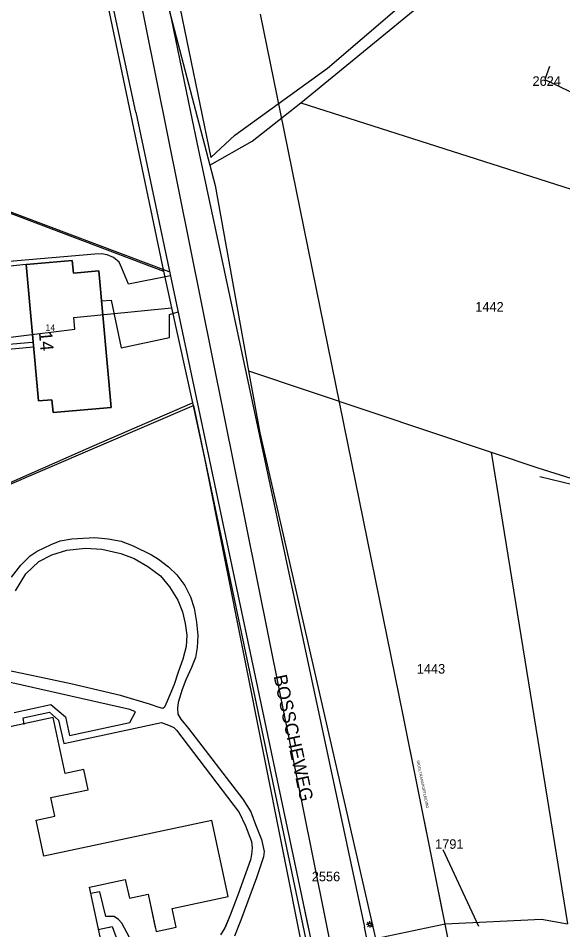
# Model space of a CAD drawing. Extents: x 148816 to 151297, y 399515 to 402500.
# Drawn here: x 150401.6 to 150504.3, y 401596 to 401767.7 of the extents above; entities that cross this region are included whole.
import ezdxf

# ---------------------------------------------------------------- set-up
doc = ezdxf.new("R2010")
doc.units = 0
for name, color, linetype in [('B01 Hoofdgebouw  [T] Norm', 7, 'Continuous'), ('B01 hoofgebouw', 7, 'Continuous'), ('G01 perceelsgrens', 7, 'Continuous'), ('G02 sectiegrens', 7, 'Continuous'), ('Q19 Overig lijnvormig object  [D] Gem', 7, 'Continuous'), ('Q21 Lichtmast  Gem', 7, 'Continuous'), ('S05 Water  Norm', 7, 'Continuous'), ('T03 Hek raster  [D] Norm', 7, 'Continuous'), ('T04 Haag heg  [D] Gem', 7, 'Continuous'), ('T04 Haag heg  [D] Norm', 7, 'Continuous'), ('V00 Kant verharding algemeen  [D] Norm', 7, 'Continuous'), ('V00 Kant verharding algemeen  [T] Norm', 7, 'Continuous'), ('Z01 perceelnummer', 7, 'Continuous'), ('Z02 huisnummer', 7, 'Continuous'), ('Z02 Huisnummer  [Tekst] Norm', 7, 'Continuous'), ('Z06 straatnaam', 7, 'Continuous'), ('Z19 Overige Tekst  [Tekst] Gem', 7, 'Continuous')]:
    doc.layers.add(name, color=color, linetype=linetype)

msp = doc.modelspace()

# ---------------------------------------------------------------- linework, layer by layer
at = {"layer": 'B01 Hoofdgebouw  [T] Norm'}
for p, q in [((150411.83, 401722.1), (150403.12, 401721.35)), ((150412.04, 401719.67), (150411.83, 401722.1)), ((150403.12, 401721.35), (150405.45, 401695.61)), ((150416.86, 401720.12), (150412.04, 401719.67)), ((150419.15, 401694.4), (150416.86, 401720.12)), ((150405.45, 401695.61), (150408.01, 401695.84)), ((150408.01, 401695.84), (150408.23, 401693.42)), ((150408.23, 401693.42), (150419.15, 401694.4)), ((150408.25, 401635.97), (150393.9, 401632.91)), ((150410.5, 401625.42), (150408.25, 401635.97)), ((150414.02, 401626.17), (150410.5, 401625.42)), ((150414.83, 401622.37), (150414.02, 401626.17)), ((150407.79, 401620.87), (150414.83, 401622.37)), ((150408.54, 401617.35), (150407.79, 401620.87)), ((150405.03, 401616.6), (150408.54, 401617.35)), ((150406.48, 401609.83), (150405.03, 401616.6)), ((150438.13, 401616.59), (150406.48, 401609.83)), ((150441.23, 401602.24), (150438.13, 401616.59)), ((150415.09, 401604.02), (150421.84, 401605.46)), ((150421.84, 401605.46), (150422.6, 401601.94)), ((150421.88, 401572.32), (150415.09, 401604.02)), ((150416.72, 401596.42), (150415.09, 401604.02)), ((150422.6, 401601.94), (150426.12, 401602.7)), ((150426.12, 401602.7), (150427.63, 401595.65)), ((150426.12, 401602.7), (150427.46, 401596.42)), ((150430.65, 401599.97), (150441.23, 401602.24)), ((150431.42, 401596.49), (150430.65, 401599.97)), ((150427.63, 401595.65), (150431.42, 401596.49)), ((150431.11, 401596.42), (150431.42, 401596.49))]:
    msp.add_line(p, q, dxfattribs=at)
at = {"layer": 'B01 hoofgebouw'}
for points in [[(150403.12, 401721.35), (150411.83, 401722.1), (150412.04, 401719.67), (150416.86, 401720.12), (150419.15, 401694.4), (150408.23, 401693.42), (150408.01, 401695.84), (150405.45, 401695.61), (150403.12, 401721.35)], [(150421.84, 401605.46), (150422.6, 401601.94), (150426.12, 401602.7), (150427.63, 401595.65), (150431.42, 401596.49), (150430.65, 401599.97), (150441.23, 401602.24), (150438.13, 401616.59), (150406.48, 401609.83), (150405.03, 401616.6), (150408.54, 401617.35), (150407.79, 401620.87), (150414.83, 401622.37), (150414.02, 401626.17), (150410.5, 401625.42), (150408.25, 401635.97), (150393.9, 401632.91)], [(150421.88, 401572.32), (150415.09, 401604.02), (150421.84, 401605.46)]]:
    msp.add_lwpolyline(points, dxfattribs=at)
at = {"layer": 'G01 perceelsgrens'}
for points in [[(150454.94, 401751.76), (150490.73, 401781.14)], [(150429.72, 401770.72), (150437.79, 401740.03)], [(150437.79, 401740.03), (150445.73, 401744.54), (150454.94, 401751.76)], [(150454.94, 401751.76), (150534.43, 401726.41)], [(150437.79, 401740.03), (150438.79, 401736.23), (150445.08, 401701.3)], [(150394.4, 401733.15), (150399.48, 401731.23), (150429.06, 401720.07)], [(150391.01, 401706.49), (150412.29, 401709.12), (150412.15, 401711.35), (150430.57, 401713.17)], [(150445.08, 401701.3), (150447.19, 401689.58), (150469.01, 401594.3)], [(150445.08, 401701.3), (150490.8, 401685.96)], [(150389.14, 401675.44), (150415.52, 401687.01), (150434.49, 401695.27)], [(150490.8, 401685.96), (150505.22, 401597.07)], [(150490.8, 401685.96), (150499.64, 401683), (150521.68, 401676.11)], [(150469.01, 401594.3), (150482.17, 401597.11), (150500.31, 401597.95), (150505.22, 401597.07)]]:
    msp.add_lwpolyline(points, dxfattribs=at)
at = {"layer": 'G02 sectiegrens'}
for points in [[(150412, 401801.31), (150429.06, 401720.07)], [(150429.06, 401720.07), (150430.57, 401713.17)], [(150430.57, 401713.17), (150434.49, 401695.27)], [(150434.49, 401695.27), (150436.78, 401684.83), (150458.91, 401573.9)]]:
    msp.add_lwpolyline(points, dxfattribs=at)
at = {"layer": 'Q19 Overig lijnvormig object  [D] Gem'}
for p, q in [((150451.07, 401750), (150447.3, 401768.47)), ((150474.22, 401636.38), (150451.07, 401750)), ((150501.22, 401502.09), (150474.22, 401636.38)), ((150482.26, 401596.42), (150474.22, 401636.38))]:
    msp.add_line(p, q, dxfattribs=at)
at = {"layer": 'Q21 Lichtmast  Gem'}
msp.add_lwpolyline([(149259.03, 401631.35), (149389.25, 401472.06), (149811.3, 401690.64), (150218.62, 401901.6), (150212.43, 402019.68), (150368.23, 402051.07), (150470.02, 401545.9), (150556.48, 401148.68)], dxfattribs=at)
at = {"layer": 'S05 Water  Norm'}
for p, q in [((150467.71, 401596.95), (150467.33, 401596.95)), ((150467.78, 401597.12), (150467.52, 401597.39)), ((150467.78, 401596.77), (150467.52, 401596.5)), ((150467.96, 401597.2), (150467.96, 401597.57)), ((150467.96, 401596.7), (150467.96, 401596.42)), ((150468.14, 401597.12), (150468.4, 401597.39)), ((150468.4, 401596.5), (150468.14, 401596.77)), ((150468.21, 401596.95), (150468.58, 401596.95))]:
    msp.add_line(p, q, dxfattribs=at)
msp.add_circle((150467.96, 401596.95), 0.25, dxfattribs=at)
at = {"layer": 'T03 Hek raster  [D] Norm'}
for p, q in [((150434.73, 401694.73), (150389.08, 401675.18)), ((150457.47, 401586.84), (150434.73, 401694.73))]:
    msp.add_line(p, q, dxfattribs=at)
at = {"layer": 'T04 Haag heg  [D] Gem'}
for p, q in [((150430.12, 401719.93), (150350.34, 401750)), ((150403.12, 401721.35), (150390.85, 401720.03)), ((150392.35, 401705.66), (150404.28, 401706.67)), ((150404.53, 401705.73), (150391.63, 401704.56)), ((150570.98, 401663.7), (150500, 401681.34))]:
    msp.add_line(p, q, dxfattribs=at)
msp.add_lwpolyline([(150501.8, 401758.64), (150500.96, 401756.19), (150513.85, 401750)], dxfattribs=at)
at = {"layer": 'T04 Haag heg  [D] Norm'}
for p, q in [((150424.95, 401804.16), (150437.99, 401741.5)), ((150437.99, 401741.5), (150442.47, 401745.7))]:
    msp.add_line(p, q, dxfattribs=at)
at = {"layer": 'V00 Kant verharding algemeen  [D] Norm'}
msp.add_lwpolyline([(150442.47, 401745.7), (150459.97, 401758.31), (150480, 401775.55), (150498.27, 401795.88), (150518.86, 401822.52)], dxfattribs=at)
at = {"layer": 'V00 Kant verharding algemeen  [T] Norm'}
for p, q in [((150421.01, 401813.31), (150434.15, 401750)), ((150423.85, 401750), (150412.32, 401803.66)), ((150423.85, 401750), (150455.13, 401602.13)), ((150434.15, 401750), (150435.6, 401743.14)), ((150435.6, 401743.14), (150466.92, 401596.44)), ((150417.36, 401714.51), (150419.16, 401714.61)), ((150419.16, 401714.61), (150421.08, 401705.64)), ((150430.14, 401707.58), (150430.16, 401711.91)), ((150430.16, 401711.91), (150431.81, 401712.38)), ((150421.08, 401705.64), (150430.14, 401707.58)), ((150455.13, 401602.13), (150465.33, 401553.9)), ((150455.13, 401602.13), (150456.34, 401596.42)), ((150470.08, 401581.66), (150466.92, 401596.44)), ((150466.92, 401596.42), (150466.92, 401596.44))]:
    msp.add_line(p, q, dxfattribs=at)
for points in [[(150430.37, 401719.17), (150422.41, 401717.6), (150421.21, 401720.65), (150420.65, 401721.76), (150419.58, 401722.67), (150418.39, 401723.12), (150417.37, 401723.33), (150416.08, 401723.25), (150389.67, 401721.01)], [(150400.35, 401662.44), (150402.14, 401664.68), (150403.89, 401666.43), (150405.24, 401667.32), (150407.88, 401668.57), (150409.57, 401669.23), (150411.73, 401669.64), (150416.07, 401669.9), (150418.58, 401669.63), (150421.07, 401669.2), (150423.31, 401668.34), (150426.76, 401666.65), (150428.11, 401665.82), (150429.96, 401664.35), (150431.54, 401662.86), (150433.04, 401660.83), (150434.16, 401658.73), (150434.85, 401656.6), (150435.26, 401653.91), (150435.52, 401651.43), (150435.4, 401649.17), (150435.1, 401647.27), (150434.34, 401645.39), (150433.28, 401643.06), (150432.55, 401641.23), (150431.81, 401638.79), (150431.66, 401637.73), (150431.71, 401636.61), (150432.33, 401635.63), (150433.73, 401633.88), (150443.98, 401620.56), (150445.48, 401618.18), (150446.4, 401615.83), (150447.52, 401612.96), (150448.01, 401610.73), (150447.88, 401609.69), (150446.57, 401605.79), (150443.61, 401597.79), (150442.4, 401594.77)], [(150400.35, 401662.44), (150402.14, 401664.68), (150403.89, 401666.43), (150405.24, 401667.32), (150407.88, 401668.57), (150409.57, 401669.23), (150411.73, 401669.64), (150416.07, 401669.9), (150418.58, 401669.63), (150421.07, 401669.2), (150423.31, 401668.34), (150426.76, 401666.65), (150428.11, 401665.82), (150429.96, 401664.35), (150431.54, 401662.86), (150433.04, 401660.83), (150434.16, 401658.73), (150434.85, 401656.6), (150435.26, 401653.91), (150435.52, 401651.43), (150435.4, 401649.17), (150435.1, 401647.27), (150434.34, 401645.39), (150433.28, 401643.06), (150432.55, 401641.23), (150431.81, 401638.79), (150431.66, 401637.73), (150431.71, 401636.61), (150432.33, 401635.63), (150433.73, 401633.88), (150443.98, 401620.56), (150445.48, 401618.18), (150446.4, 401615.83), (150447.52, 401612.96), (150448.01, 401610.73), (150447.88, 401609.69), (150446.57, 401605.79), (150443.61, 401597.79), (150443.06, 401596.42)], [(150401.14, 401659.83), (150403.09, 401663.03), (150405.52, 401665.34), (150407.95, 401666.64), (150410.8, 401667.53), (150414.32, 401667.9), (150417.42, 401667.67), (150420.98, 401666.89), (150423.52, 401665.96), (150426.08, 401664.44), (150428.47, 401662.67), (150430.2, 401660.62), (150431.73, 401658.11), (150432.64, 401655.91), (150433.13, 401653.66), (150433.42, 401651.48), (150433.34, 401649.32), (150432.66, 401646.96), (150431.83, 401644.5), (150431.05, 401642.17), (150430.26, 401640.26), (150429.71, 401639.02), (150429.23, 401637.9), (150428.9, 401637.67), (150428.21, 401637.83), (150426.38, 401638.51), (150420.92, 401640.09), (150411.58, 401642.31), (150404.77, 401643.74), (150398.09, 401645.15)], [(150400.88, 401636.89), (150407.78, 401638.4), (150410.57, 401636.12), (150411.34, 401632.6), (150422.71, 401635.05), (150423.77, 401637.01), (150422.7, 401637.46), (150398.5, 401642.97)], [(150402.78, 401634.68), (150402.58, 401635.88), (150407.55, 401636.98), (150409.25, 401635.48), (150410.25, 401631.05), (150428.65, 401635.06), (150430.27, 401634.43), (150430.96, 401634.1), (150431.49, 401633.57), (150443.32, 401618.05), (150444.49, 401615.59), (150445.62, 401612.58), (150445.77, 401611.41), (150445.62, 401610.14), (150445.42, 401609.18), (150443.12, 401602.66), (150441.63, 401598.73), (150440.6, 401596.32), (150439.76, 401595.05)], [(150402.78, 401634.68), (150402.58, 401635.88), (150407.55, 401636.98), (150409.25, 401635.48), (150410.25, 401631.05), (150428.65, 401635.06), (150430.27, 401634.43), (150430.96, 401634.1), (150431.49, 401633.57), (150443.32, 401618.05), (150444.49, 401615.59), (150445.62, 401612.58), (150445.77, 401611.41), (150445.62, 401610.14), (150445.42, 401609.18), (150443.12, 401602.66), (150441.63, 401598.73), (150440.64, 401596.42)], [(150422.6, 401594.51), (150421.2, 401597.19), (150420.57, 401597.88), (150419.73, 401598.46), (150418.71, 401598.48), (150418.15, 401598.48), (150417.05, 401603.12), (150415.25, 401602.79)], [(150421.6, 401596.42), (150421.2, 401597.19), (150420.57, 401597.88), (150419.73, 401598.46), (150418.71, 401598.48), (150418.15, 401598.48), (150417.05, 401603.12), (150415.25, 401602.79)], [(150416.71, 401596.02), (150419.35, 401596.58), (150420.29, 401594.02), (150421.54, 401591.52), (150423.5, 401587.31), (150423.99, 401586.04), (150424.32, 401584.65), (150424.5, 401583.03), (150424.5, 401581.02), (150424.36, 401577.63), (150423.96, 401574.18), (150423.61, 401572.96), (150421.88, 401572.32)], [(150418.6, 401596.42), (150419.35, 401596.58), (150419.41, 401596.42)]]:
    msp.add_lwpolyline(points, dxfattribs=at)
at = {"layer": 'Z01 perceelnummer'}
msp.add_lwpolyline([(150481.71, 401611.13), (150488.42, 401596.66)], dxfattribs=at)

# ---------------------------------------------------------------- texts
for s, p in [('2624', (150498.62, 401754.99)), ('1442', (150487.83, 401712.46)), ('1443', (150476.8, 401644.25)), ('1791', (150480.26, 401611.23)), ('2556', (150457, 401605.11))]:
    msp.add_text(s, height=1.8, dxfattribs=at).set_placement(p)
at = {"layer": 'Z02 huisnummer'}
msp.add_text('14', height=2.5, rotation=275.1633, dxfattribs=at).set_placement((150405.53, 401708.63))
at = {"layer": 'Z02 Huisnummer  [Tekst] Norm'}
msp.add_text('14', height=1.25, dxfattribs=at).set_placement((150406.77, 401708.8))
at = {"layer": 'Z06 straatnaam'}
msp.add_text('BOSSCHEWEG', height=2.5, rotation=282.1188, dxfattribs=at).set_placement((150449.79, 401643.77))
at = {"layer": 'Z19 Overige Tekst  [Tekst] Gem'}
msp.add_text('RIOOLTRANSPORTLEIDING', height=0.5, rotation=281.3878, dxfattribs=at).set_placement((150476.77, 401627.82))

doc.saveas('drawing.dxf')
